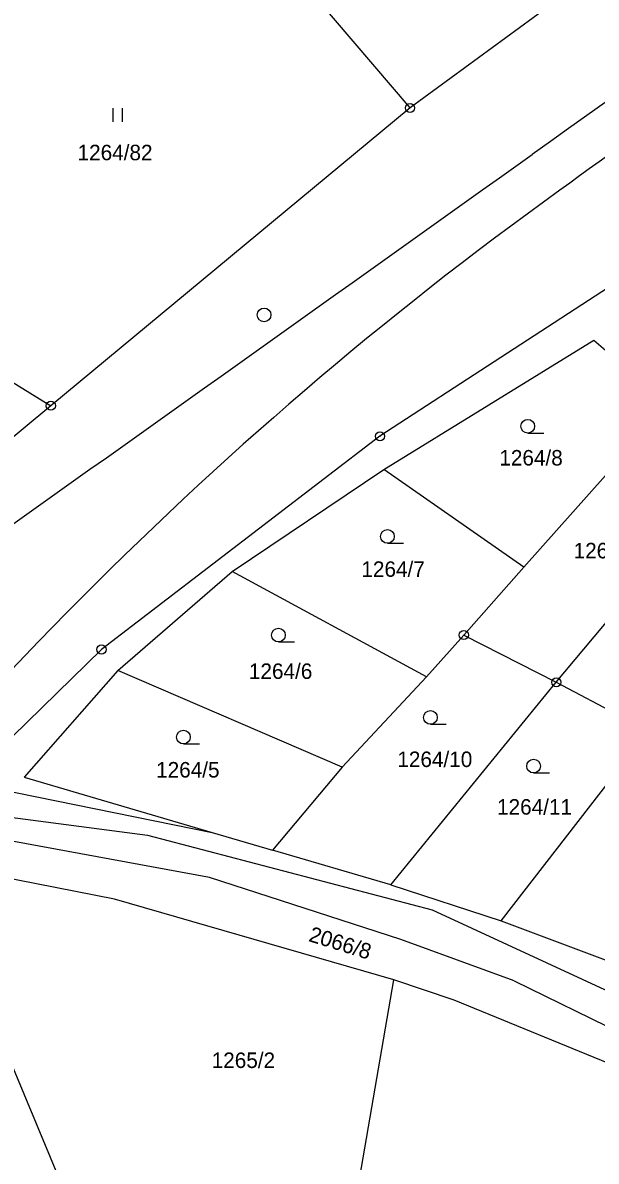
# Model space of a CAD drawing. Extents: x -795483 to -789093, y -1112258 to -1108741.
# Drawn here: x -792510.5 to -792447.7, y -1110090.9 to -1109966.1 of the extents above; entities that cross this region are included whole.
import ezdxf

# ---------------------------------------------------------------- set-up
doc = ezdxf.new("R2010")
doc.units = 0
for name, color, linetype in [('Vrstva 1', 7, 'Continuous'), ('Vrstva 10', 7, 'Continuous'), ('Vrstva 12', 7, 'Continuous'), ('Vrstva 14', 7, 'Continuous'), ('Vrstva 23', 7, 'Continuous'), ('Vrstva 28', 7, 'Continuous')]:
    doc.layers.add(name, color=color, linetype=linetype)

msp = doc.modelspace()

# ---------------------------------------------------------------- linework, layer by layer
at = {"layer": 'Vrstva 1'}
for p, q in [((-792468.07, -1109975.45), (-792496.95, -1109941.57)), ((-792427.01, -1109945.27), (-792468.07, -1109975.45)), ((-792468.07, -1109975.45), (-792507.44, -1110008.1)), ((-792443.53, -1109993.3), (-792471.37, -1110011.46)), ((-792529.03, -1109994.87), (-792507.44, -1110008.1)), ((-792470.94, -1110015.11), (-792447.93, -1110000.91)), ((-792447.93, -1110000.91), (-792439.75, -1110007.97)), ((-792507.44, -1110008.1), (-792537.18, -1110032.76)), ((-792439.75, -1110007.97), (-792455.61, -1110025.82)), ((-792471.37, -1110011.46), (-792501.89, -1110034.83)), ((-792487.55, -1110026.29), (-792470.94, -1110015.11)), ((-792455.61, -1110025.82), (-792470.94, -1110015.11)), ((-792452.04, -1110038.43), (-792432.29, -1110014.68)), ((-792500.11, -1110037.12), (-792487.55, -1110026.29)), ((-792466.28, -1110037.83), (-792487.55, -1110026.29)), ((-792455.61, -1110025.82), (-792462.17, -1110033.25)), ((-792462.17, -1110033.25), (-792466.28, -1110037.83)), ((-792462.17, -1110033.25), (-792452.04, -1110038.43)), ((-792501.89, -1110034.83), (-792516.81, -1110049.41)), ((-792500.11, -1110037.12), (-792510.36, -1110048.83)), ((-792475.51, -1110047.72), (-792500.11, -1110037.12)), ((-792466.28, -1110037.83), (-792475.51, -1110047.72)), ((-792470.19, -1110060.62), (-792452.04, -1110038.43)), ((-792452.04, -1110038.43), (-792441.95, -1110043.75)), ((-792458.07, -1110064.58), (-792441.95, -1110043.75)), ((-792475.51, -1110047.72), (-792483.16, -1110056.82)), ((-792510.36, -1110048.83), (-792489.74, -1110054.89)), ((-792516.81, -1110049.41), (-792489.74, -1110054.89)), ((-792519.67, -1110052.2), (-792496.83, -1110055.18)), ((-792490.04, -1110059.84), (-792521.55, -1110054.04)), ((-792496.83, -1110055.18), (-792465.63, -1110063.39)), ((-792489.74, -1110054.89), (-792483.16, -1110056.82)), ((-792470.19, -1110060.62), (-792483.16, -1110056.82)), ((-792500.46, -1110062.21), (-792517.85, -1110058.78)), ((-792469.09, -1110066.62), (-792490.04, -1110059.84)), ((-792470.19, -1110060.62), (-792458.07, -1110064.58)), ((-792469.85, -1110071.05), (-792500.46, -1110062.21)), ((-792465.63, -1110063.39), (-792432.89, -1110078.52)), ((-792458.07, -1110064.58), (-792444.93, -1110069.5)), ((-792456.65, -1110071.16), (-792469.09, -1110066.62)), ((-792473.97, -1110095.05), (-792469.85, -1110071.05)), ((-792463.24, -1110073.29), (-792469.85, -1110071.05)), ((-792456.65, -1110071.16), (-792435.12, -1110081.73)), ((-792436.54, -1110084.22), (-792463.24, -1110073.29))]:
    msp.add_line(p, q, dxfattribs=at)
at = {"layer": 'Vrstva 10'}
for centre, radius, start, end in [((-766698.66, -1146030.34), 44305.3, 125.340692, 125.544186), ((-787632.73, -1116638.09), 8215.39, 125.323222, 125.914081), ((-814012.81, -1079765.1), 37117.74, 305.398244, 305.507089), ((-792208.63, -1110322.73), 416.5, 125.6941, 135.4962), ((-792225.58, -1110307.18), 393.52, 135.381, 155.7424)]:
    msp.add_arc(centre, radius, start, end, dxfattribs=at)
at = {"layer": 'Vrstva 12'}
msp.add_line((-792519.64, -1110061.42), (-792500.93, -1110106.24), dxfattribs=at)
at = {"layer": 'Vrstva 23'}
for p, q in [((-792500.62, -1109976.98), (-792500.62, -1109975.48)), ((-792499.62, -1109975.48), (-792499.62, -1109976.98)), ((-792455.16, -1110011.11), (-792453.41, -1110011.11)), ((-792470.54, -1110023.19), (-792468.79, -1110023.19)), ((-792482.49, -1110034), (-792480.74, -1110034)), ((-792465.84, -1110043.03), (-792464.09, -1110043.03)), ((-792492.91, -1110045.19), (-792491.16, -1110045.19)), ((-792454.53, -1110048.37), (-792452.78, -1110048.37))]:
    msp.add_line(p, q, dxfattribs=at)
for centre in [(-792455.16, -1110010.36), (-792470.54, -1110022.44), (-792482.49, -1110033.25), (-792465.84, -1110042.28), (-792492.91, -1110044.44), (-792454.53, -1110047.62)]:
    msp.add_circle(centre, 0.75, dxfattribs=at)
at = {"layer": 'Vrstva 28'}
for centre, radius in [((-792468.07, -1109975.45), 0.5), ((-792468.07, -1109975.45), 0.01), ((-792484.06, -1109998.14), 0.75), ((-792484.06, -1109998.14), 0.01), ((-792507.44, -1110008.1), 0.5), ((-792507.44, -1110008.1), 0.01), ((-792471.37, -1110011.46), 0.5), ((-792471.37, -1110011.46), 0.01), ((-792462.17, -1110033.25), 0.5), ((-792462.17, -1110033.25), 0.01), ((-792501.89, -1110034.83), 0.5), ((-792501.89, -1110034.83), 0.01), ((-792452.04, -1110038.43), 0.5), ((-792452.04, -1110038.43), 0.01)]:
    msp.add_circle(centre, radius, dxfattribs=at)

# ---------------------------------------------------------------- texts
at = {"layer": 'Vrstva 14'}
for s, p in [('1264/82', (-792504.51, -1109981.19)), ('1264/8', (-792458.28, -1110014.66)), ('1264/9', (-792450.14, -1110024.84)), ('1264/7', (-792473.4, -1110026.87)), ('1264/6', (-792485.73, -1110038.06)), ('1264/10', (-792469.46, -1110047.72)), ('1264/5', (-792495.9, -1110048.87)), ('1264/11', (-792458.53, -1110052.94)), ('1265/2', (-792489.81, -1110080.72))]:
    msp.add_text(s, height=1.7, dxfattribs=at).set_placement(p)
msp.add_text('2066/8', height=1.7, rotation=342.7997, dxfattribs=at).set_placement((-792479.28, -1110066.79))

doc.saveas('drawing.dxf')
